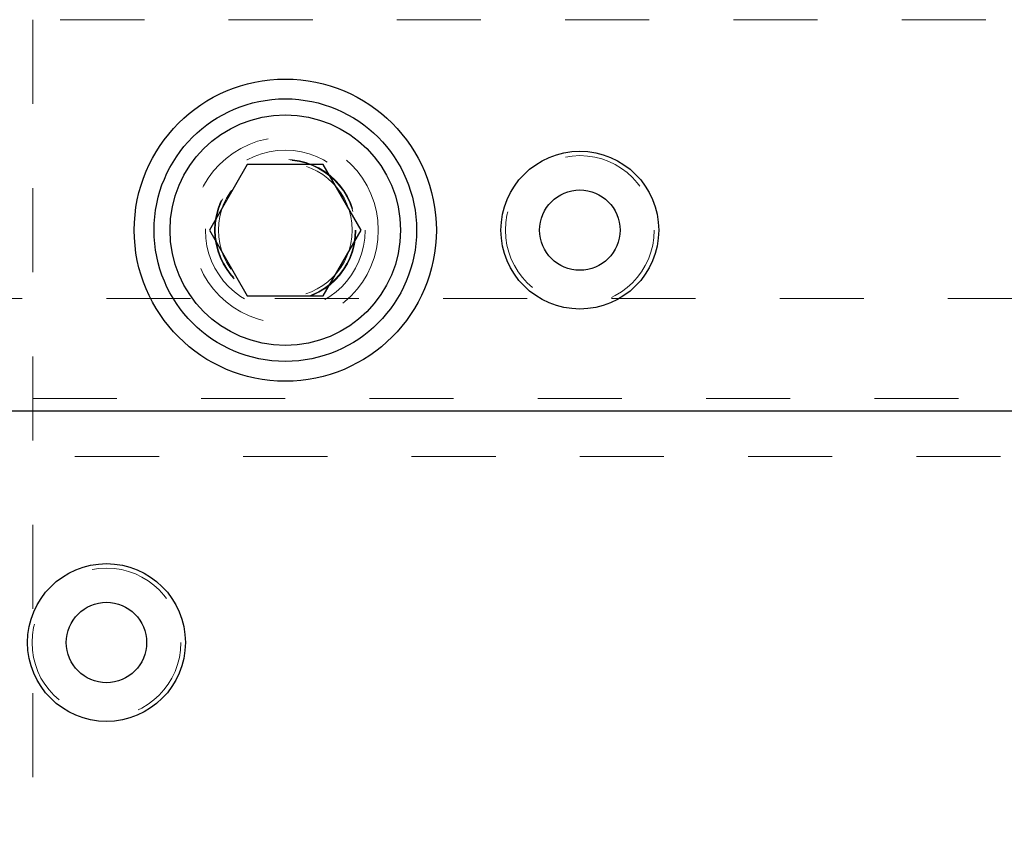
# Model space of a CAD drawing. Header units: inches. Extents: x 1880 to 2363, y -453 to -54.
# Tile 758 of 1056: x 1985.263 to 1986.433, y -66.693 to -65.741. Entities that reach past the tile are written whole.
import ezdxf

# ---------------------------------------------------------------- set-up
doc = ezdxf.new("R2010")
doc.units = ezdxf.units.IN
doc.header["$LTSCALE"] = 0.5
doc.header["$MEASUREMENT"] = 0
doc.linetypes.add('HIDDEN', pattern=[0.225, 0.15, -0.075])
for name, color, linetype in [('DIE-M-S3', 8, 'Continuous'), ('RAI-M-S', 8, 'Continuous'), ('ST1-M-S', 193, 'Continuous'), ('ST2-M-S', 193, 'Continuous'), ('SVD-M-S', 8, 'Continuous'), ('SVE-M-S', 8, 'Continuous')]:
    doc.layers.add(name, color=color, linetype=linetype)

msp = doc.modelspace()

# ---------------------------------------------------------------- linework, layer by layer
at = {"layer": 'DIE-M-S3', "linetype": 'HIDDEN', "lineweight": 18}
for p, q in [((1987.06606, -66.07232), (1984.70929, -66.07232)), ((1982.92856, -66.25982), (1986.85356, -66.25982))]:
    msp.add_line(p, q, dxfattribs=at)
at = {"layer": 'RAI-M-S', "linetype": 'Continuous', "lineweight": 25}
msp.add_line((1988.34806, -66.20597), (1984.83406, -66.20597), dxfattribs=at)
msp.add_circle((1985.36606, -66.48097), 0.09375, dxfattribs=at)
at = {"layer": 'ST1-M-S', "linetype": 'Continuous', "lineweight": 25}
for centre, radius in [((1985.57856, -65.99107), 0.1795), ((1985.92856, -65.99107), 0.09375)]:
    msp.add_circle(centre, radius, dxfattribs=at)
at = {"layer": 'ST1-M-S', "linetype": 'HIDDEN', "lineweight": 18}
msp.add_circle((1985.57856, -65.99107), 0.1105, dxfattribs=at)
at = {"layer": 'ST2-M-S', "linetype": 'HIDDEN', "lineweight": 18}
for p, q in [((1985.27856, -65.74107), (1985.27856, -68.99107)), ((1987.61111, -65.74107), (1985.27856, -65.74107)), ((1985.27856, -66.19097), (1988.46606, -66.19097))]:
    msp.add_line(p, q, dxfattribs=at)
msp.add_circle((1985.57856, -65.99107), 0.0795, dxfattribs=at)
at = {"layer": 'SVD-M-S', "linetype": 'HIDDEN', "lineweight": 18}
msp.add_circle((1985.36606, -66.48097), 0.0885, dxfattribs=at)
at = {"layer": 'SVD-M-S', "linetype": 'Continuous', "lineweight": 25}
msp.add_circle((1985.36606, -66.48097), 0.04775, dxfattribs=at)
at = {"layer": 'SVE-M-S', "linetype": 'Continuous', "lineweight": 25}
for p, q in [((1985.53345, -65.91294), (1985.48835, -65.99107)), ((1985.62366, -65.91294), (1985.53345, -65.91294)), ((1985.66877, -65.99107), (1985.62366, -65.91294)), ((1985.48835, -65.99107), (1985.53345, -66.06919)), ((1985.62366, -66.06919), (1985.66877, -65.99107)), ((1985.53345, -66.06919), (1985.62366, -66.06919))]:
    msp.add_line(p, q, dxfattribs=at)
for centre, radius in [((1985.57856, -65.99107), 0.156), ((1985.57856, -65.99107), 0.137), ((1985.92856, -65.99107), 0.04775)]:
    msp.add_circle(centre, radius, dxfattribs=at)
at = {"layer": 'SVE-M-S', "linetype": 'HIDDEN', "lineweight": 18}
for centre, radius in [((1985.57856, -65.99107), 0.095), ((1985.57856, -65.99107), 0.08397), ((1985.57856, -65.99107), 0.0837), ((1985.57856, -65.99107), 0.08318), ((1985.92856, -65.99107), 0.0885)]:
    msp.add_circle(centre, radius, dxfattribs=at)

doc.saveas('drawing.dxf')
